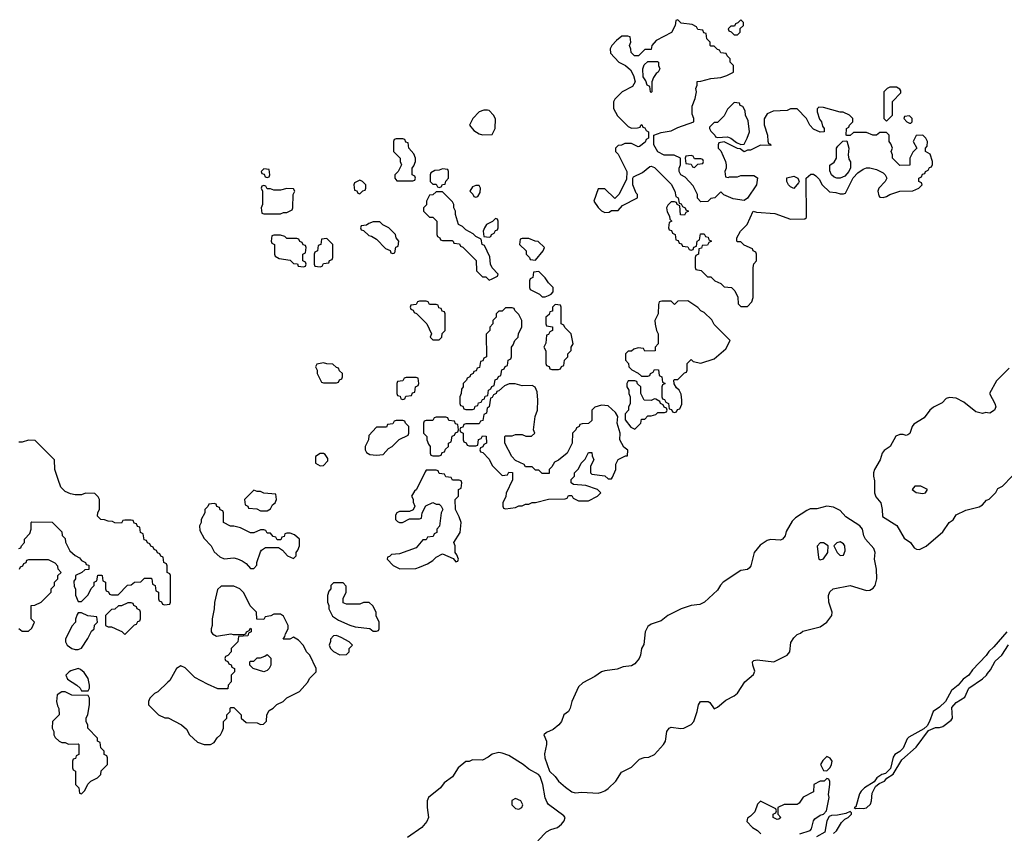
# Model space of a CAD drawing. Header units: inches. Extents: x 2701323 to 2964515, y 494916 to 722124.
# Tile 608 of 656: x 2844156 to 2850102, y 700635 to 705546. Entities that reach past the tile are written whole.
import ezdxf

# ---------------------------------------------------------------- set-up
doc = ezdxf.new("R2010")
doc.units = ezdxf.units.IN
doc.header["$MEASUREMENT"] = 0
doc.layers.add('C8740', color=7, linetype='Continuous')
doc.layers.add('C8750', color=7, linetype='Continuous')

msp = doc.modelspace()

# ---------------------------------------------------------------- linework, layer by layer
at = {"layer": 'C8740', "color": 2}
for points, elevation in [([(2848130, 705546), (2848118, 705542), (2848114, 705510), (2848091.1, 705468.9), (2847999.6, 705420.4), (2847974, 705390), (2847970, 705366), (2847930, 705366), (2847892, 705328), (2847868.4, 705328.4), (2847848.4, 705348.4), (2847847.3, 705367.3), (2847838, 705390), (2847846, 705410), (2847842, 705442), (2847827.3, 705447.3), (2847792.7, 705447.3), (2847759.6, 705420.4), (2847732, 705390), (2847722, 705370), (2847723.6, 705343.6), (2847774, 705290), (2847814, 705270), (2847843.6, 705243.6), (2847862, 705210), (2847872, 705170), (2847856.9, 705143.1), (2847794, 705110), (2847750, 705066), (2847742, 705050), (2847742, 705010), (2847765.4, 704965.4), (2847830, 704902), (2847850, 704892), (2847887.3, 704892.7), (2847902, 704898), (2847906, 704910), (2847912.7, 704912.7), (2847918, 704898), (2847930, 704894), (2847938, 704878), (2847954, 704870), (2847954, 704830), (2847938, 704822), (2847932.7, 704807.3), (2847899.6, 704780.4), (2847890, 704778), (2847850, 704798), (2847810, 704798), (2847790, 704788), (2847770, 704786), (2847754, 704770), (2847754, 704750), (2847770, 704734), (2847822, 704630), (2847819.6, 704580.4), (2847774, 704490), (2847750, 704466), (2847690, 704526), (2847650, 704526), (2847622, 704450), (2847650, 704412), (2847670, 704392), (2847690, 704382), (2847716.4, 704383.6), (2847730, 704394), (2847770, 704394), (2847795.3, 704424.7), (2847886, 704470), (2847886, 704490), (2847878, 704498), (2847858, 704550), (2847858, 704590), (2847862, 704598), (2847916.4, 704623.6), (2847960.4, 704659.6), (2847970, 704662), (2847990, 704654), (2848090, 704554), (2848112, 704510), (2848118, 704478), (2848132, 704470), (2848138, 704438), (2848150, 704434), (2848158, 704418), (2848174, 704410), (2848178, 704398), (2848194, 704390), (2848178, 704382), (2848170, 704366), (2848147.3, 704367.3), (2848142, 704422), (2848126, 704430), (2848122, 704442), (2848110, 704446), (2848090, 704446), (2848070, 704426), (2848062, 704410), (2848065.4, 704385.4), (2848079.6, 704359.6), (2848082, 704342), (2848094, 704330), (2848078, 704322), (2848074, 704290), (2848078, 704278), (2848092.7, 704272.7), (2848098, 704258), (2848114, 704250), (2848118, 704218), (2848132.7, 704212.7), (2848138, 704198), (2848152.7, 704192.7), (2848158, 704178), (2848190, 704174), (2848198, 704158), (2848210, 704154), (2848222, 704158), (2848227.3, 704172.7), (2848242, 704178), (2848246, 704210), (2848262, 704218), (2848267.3, 704252.7), (2848290, 704254), (2848298, 704238), (2848312.7, 704232.7), (2848318, 704218), (2848334, 704210), (2848318, 704202), (2848310, 704186), (2848278, 704182), (2848272.7, 704167.3), (2848258, 704162), (2848254, 704130), (2848238, 704122), (2848234, 704110), (2848234, 704050), (2848238, 704038), (2848271.6, 704031.6), (2848310, 703994), (2848330, 703994), (2848354, 703970), (2848390, 703954), (2848410, 703934), (2848454, 703930), (2848474, 703910), (2848491.6, 703871.6), (2848494, 703830), (2848510, 703814), (2848550, 703814), (2848576.4, 703843.6), (2848586, 703870), (2848586, 704050), (2848588.4, 704071.6), (2848606, 704090), (2848606, 704130), (2848602, 704142), (2848586, 704150), (2848582, 704162), (2848530, 704186), (2848510, 704206), (2848490, 704206), (2848486, 704210), (2848486, 704230), (2848508, 704270), (2848548, 704310), (2848586, 704390), (2848604.7, 704384.7), (2848715.3, 704375.3), (2848810, 704342), (2848896.4, 704343.6), (2848907.3, 704352.7), (2848906, 704590), (2848932.7, 704612.7), (2848950, 704614), (2848963.6, 704603.6), (2848983.6, 704583.6), (2849002, 704550), (2849046.8, 704506.8), (2849083.6, 704503.6), (2849110, 704494), (2849130, 704494), (2849142, 704498), (2849188.7, 704591.3), (2849218, 704622), (2849250, 704644.7), (2849268.9, 704651.1), (2849290, 704651.3), (2849330, 704642), (2849370, 704622), (2849382, 704610), (2849392, 704590), (2849382, 704570), (2849344.7, 704530), (2849338, 704510), (2849343.6, 704483.6), (2849350, 704474), (2849370, 704472), (2849390, 704478), (2849410, 704491.3), (2849470, 704511.3), (2849550, 704512), (2849586, 704530), (2849606, 704550), (2849602, 704562), (2849586, 704570), (2849586, 704590), (2849602, 704598), (2849607.3, 704612.7), (2849622, 704618), (2849626, 704630), (2849642, 704638), (2849650, 704654), (2849662, 704658), (2849667.3, 704672.7), (2849668, 704690), (2849653.6, 704733.6), (2849626, 704750), (2849626, 704770), (2849636.4, 704783.6), (2849638, 704810), (2849628, 704830), (2849610, 704848), (2849570, 704846), (2849552, 704810), (2849574, 704770), (2849550, 704746), (2849532, 704710), (2849531.6, 704668.4), (2849470, 704666), (2849426, 704710), (2849426, 704730), (2849418, 704750), (2849426, 704770), (2849416.4, 704796.4), (2849406, 704810), (2849406, 704850), (2849390, 704866), (2849350, 704866), (2849330, 704848), (2849308.4, 704848.4), (2849270, 704866), (2849190, 704866), (2849170, 704846), (2849150, 704846), (2849146, 704850), (2849148, 704890), (2849162, 704898), (2849166, 704910), (2849186, 704930), (2849186, 704950), (2849166, 704970), (2849128.7, 704988.7), (2849111.3, 704988.7), (2849010, 705015.3), (2848982, 705018), (2848972, 705008), (2848971.3, 704990), (2848986, 704946), (2848998, 704930), (2849003.6, 704903.6), (2849014, 704890), (2849014, 704870), (2848990, 704868), (2848950, 704886), (2848928, 704910), (2848908, 704950), (2848850, 705008), (2848810, 705008), (2848790, 704998), (2848705.4, 704994.6), (2848670, 704978), (2848651.6, 704948.4), (2848651.6, 704911.6), (2848672, 704850), (2848672.7, 704812.7), (2848678, 704798), (2848690, 704794), (2848692.7, 704787.3), (2848630, 704788), (2848570, 704758), (2848550, 704758), (2848530, 704748), (2848507.3, 704767.3), (2848490, 704768), (2848410, 704808), (2848378, 704802), (2848374, 704790), (2848374, 704770), (2848390, 704754), (2848418, 704690), (2848422, 704670), (2848422, 704650), (2848414, 704630), (2848418, 704598), (2848434, 704594), (2848442, 704598), (2848490, 704598), (2848510, 704604.7), (2848570, 704606), (2848590, 704604.7), (2848610.9, 704590.9), (2848606, 704550), (2848550, 704468), (2848530, 704455.3), (2848464.7, 704464.7), (2848408.4, 704488.4), (2848390, 704506), (2848354, 704470), (2848330, 704466), (2848311.6, 704448.4), (2848270, 704446), (2848248.4, 704468.4), (2848248, 704490), (2848223.1, 704543.1), (2848175.3, 704595.3), (2848148.9, 704608.9), (2848138, 704630), (2848138, 704650), (2848146, 704670), (2848146, 704710), (2848107.3, 704727.3), (2848048.4, 704728.4), (2848008.9, 704748.9), (2847986, 704790), (2847986, 704850), (2848030, 704864.7), (2848090, 704876), (2848130, 704896), (2848226, 704930), (2848226, 704950), (2848216.4, 704976.4), (2848216.4, 705023.6), (2848235.3, 705070), (2848242, 705110), (2848238, 705130), (2848246, 705150), (2848247.3, 705172.7), (2848270, 705174), (2848328.9, 705191.1), (2848390, 705198), (2848426, 705210), (2848466, 705230), (2848466, 705270), (2848446, 705290), (2848446, 705310), (2848427.3, 705327.3), (2848422, 705342), (2848390, 705346), (2848382, 705362), (2848370, 705366), (2848350, 705386), (2848330, 705386), (2848326, 705390), (2848326, 705410), (2848306, 705430), (2848302, 705462), (2848287.3, 705467.3), (2848282, 705482), (2848250, 705486), (2848242, 705502), (2848216.4, 705516.4), (2848150, 705526)], 2), ([(2848510, 705546), (2848492.7, 705527.3), (2848478, 705522), (2848472.7, 705507.3), (2848450, 705506), (2848434, 705490), (2848438, 705478), (2848452.7, 705472.7), (2848470, 705454), (2848490, 705454), (2848506, 705470), (2848507.3, 705492.7), (2848526, 705510), (2848526, 705530)], 2), ([(2847970, 705106), (2847966, 705110), (2847962, 705142), (2847946, 705150), (2847936.4, 705176.4), (2847920.4, 705200.4), (2847918, 705250), (2847927.3, 705272.7), (2847950, 705294), (2848007.3, 705292.7), (2848014, 705290), (2848014, 705270), (2848022, 705250), (2848012, 705230), (2847999.6, 705220.4), (2847983.6, 705196.4), (2847974, 705170), (2847974, 705110)], 2), ([(2849450, 705138), (2849410, 705138), (2849394, 705130), (2849374, 705110), (2849374, 704950), (2849390, 704934), (2849426, 704970), (2849427.3, 705052.7), (2849476.4, 705103.6), (2849476.4, 705116.4), (2849470, 705126)], 2), ([(2848470, 705046), (2848430, 705006), (2848410, 704966), (2848370, 704926), (2848350, 704926), (2848322, 704898), (2848322, 704890), (2848330, 704874), (2848354, 704850), (2848358, 704838), (2848370, 704834), (2848430, 704838), (2848450, 704831.3), (2848484.7, 704804.7), (2848510, 704792), (2848530, 704794), (2848549.1, 704830.9), (2848562, 704870), (2848554.6, 704934.6), (2848538, 704970), (2848536.4, 704996.4), (2848522, 705022), (2848507.3, 705027.3), (2848502, 705042)], 2), ([(2846980.4, 705000.4), (2846959.6, 705000.4), (2846931.1, 704988.9), (2846892, 704950), (2846872, 704910), (2846898, 704878), (2846930, 704858), (2846950, 704852), (2847010, 704854), (2847028, 704890), (2847028.4, 704948.4), (2847018, 704970), (2846990, 704998)], 2), ([(2849530, 704966), (2849498, 704962), (2849494, 704950), (2849514, 704930), (2849530, 704922), (2849538, 704922), (2849546, 704930), (2849546, 704950)], 2), ([(2846470, 704826), (2846430, 704826), (2846418, 704822), (2846414, 704810), (2846414, 704750), (2846454, 704710), (2846454, 704690), (2846462, 704670), (2846442, 704630), (2846422, 704610), (2846422, 704590), (2846432.7, 704572.7), (2846530, 704574), (2846542, 704578), (2846546, 704590), (2846542, 704602), (2846526, 704610), (2846526, 704650), (2846536.4, 704663.6), (2846546, 704690), (2846546, 704710), (2846536.4, 704736.4), (2846506, 704770), (2846502, 704802), (2846487.3, 704807.3), (2846482, 704822)], 2), ([(2849090, 704588.7), (2849074.6, 704594.6), (2849058, 704610), (2849047.3, 704632.7), (2849047.3, 704667.3), (2849074.6, 704685.4), (2849088, 704710), (2849088.7, 704770), (2849096.4, 704783.6), (2849127.3, 704812.7), (2849150, 704814), (2849162, 704770), (2849158, 704730), (2849163.6, 704703.6), (2849172.7, 704687.3), (2849172.7, 704652.7), (2849162, 704630), (2849138.8, 704601.2), (2849110, 704588.7)], 2), ([(2848210, 704726), (2848178, 704722), (2848174, 704710), (2848178, 704678), (2848210, 704674), (2848218, 704658), (2848230, 704654), (2848250, 704674), (2848282, 704678), (2848286, 704690), (2848282, 704702), (2848270, 704706), (2848230, 704706), (2848222, 704722)], 2), ([(2845630, 704646), (2845614, 704630), (2845618, 704618), (2845632.7, 704612.7), (2845638, 704598), (2845650, 704594), (2845662, 704598), (2845666, 704610), (2845662, 704642)], 2), ([(2846710, 704646), (2846690, 704638), (2846663.6, 704636.4), (2846638, 704622), (2846634, 704610), (2846634, 704570), (2846650, 704554), (2846670, 704554), (2846678, 704538), (2846690, 704534), (2846702, 704538), (2846708.4, 704551.6), (2846726, 704554), (2846728.4, 704571.6), (2846746, 704590), (2846746, 704630), (2846742, 704642)], 2), ([(2846210, 704578), (2846178, 704562), (2846174, 704550), (2846178, 704518), (2846192.7, 704512.7), (2846198, 704498), (2846210, 704494), (2846227.3, 704512.7), (2846242, 704518), (2846246, 704530), (2846246, 704550), (2846226, 704570)], 2), ([(2848830, 704528), (2848810, 704538), (2848798, 704550), (2848788, 704570), (2848789.1, 704590.9), (2848830, 704602), (2848854, 704590), (2848862, 704570), (2848859.6, 704560.4)], 2), ([(2845630, 704546), (2845618, 704542), (2845614, 704530), (2845622, 704510), (2845622, 704430), (2845614, 704410), (2845618, 704378), (2845630, 704374), (2845730, 704374), (2845750, 704382), (2845770, 704382), (2845802, 704398), (2845806, 704410), (2845808, 704490), (2845818, 704510), (2845810, 704526), (2845770, 704528), (2845730, 704518), (2845690, 704518), (2845670, 704526), (2845650, 704526), (2845642, 704542)], 2), ([(2846710, 704506), (2846670, 704506), (2846651.6, 704488.4), (2846630, 704486), (2846612, 704450), (2846611.6, 704428.4), (2846594, 704410), (2846594, 704390), (2846630, 704354), (2846650, 704354), (2846674, 704330), (2846674, 704250), (2846678, 704238), (2846694, 704230), (2846698, 704218), (2846710, 704214), (2846767.3, 704212.7), (2846774, 704210), (2846778, 704198), (2846812.7, 704192.7), (2846818, 704178), (2846832.7, 704172.7), (2846911.6, 704091.6), (2846914, 704030), (2846950, 703994), (2846970, 703994), (2846990, 703974), (2847010, 703982), (2847042, 703998), (2847046, 704010), (2847008.4, 704048.4), (2846998, 704070), (2846994.6, 704114.6), (2846962, 704182), (2846948.4, 704188.4), (2846942, 704222), (2846910, 704238), (2846893.6, 704253.6), (2846850, 704278), (2846830, 704298), (2846806, 704310), (2846788, 704370), (2846788, 704390), (2846778, 704410), (2846778, 704430), (2846770, 704446)], 2), ([(2846930, 704546), (2846910, 704546), (2846890, 704538), (2846874, 704510), (2846892.7, 704492.7), (2846898, 704478), (2846910, 704474), (2846922, 704478), (2846936.4, 704503.6), (2846938, 704530)], 2), ([(2846330, 704326), (2846290, 704326), (2846263.6, 704316.4), (2846250, 704306), (2846218, 704302), (2846214, 704290), (2846218, 704278), (2846232.7, 704272.7), (2846263.6, 704243.6), (2846279.6, 704239.6), (2846310, 704222), (2846365.4, 704165.4), (2846392.7, 704152.7), (2846398, 704138), (2846410, 704134), (2846422, 704138), (2846427.3, 704172.7), (2846442, 704178), (2846446, 704210), (2846428.4, 704228.4), (2846426, 704250), (2846386, 704290), (2846348.4, 704308.4)], 2), ([(2847030, 704346), (2847012, 704328), (2846974, 704310), (2846962, 704290), (2846954, 704270), (2846958, 704238), (2846990, 704234), (2847002, 704238), (2847006, 704250), (2847022, 704258), (2847030, 704274), (2847042, 704278), (2847046, 704290), (2847046, 704330), (2847042, 704342)], 2), ([(2845730, 704246), (2845690, 704246), (2845678, 704242), (2845674, 704210), (2845678, 704198), (2845694, 704190), (2845694, 704130), (2845698, 704118), (2845723.6, 704103.6), (2845790, 704094), (2845810, 704074), (2845832.7, 704072.7), (2845838, 704058), (2845870, 704054), (2845882, 704058), (2845886, 704070), (2845882, 704082), (2845866, 704090), (2845866, 704130), (2845882, 704138), (2845886, 704170), (2845882, 704182), (2845867.3, 704187.3), (2845862, 704202), (2845847.3, 704207.3), (2845842, 704222), (2845830, 704226), (2845770, 704226), (2845756.4, 704236.4)], 2), ([(2846010, 704226), (2845978, 704222), (2845974, 704190), (2845958, 704182), (2845954, 704150), (2845938, 704142), (2845934, 704130), (2845934, 704070), (2845938, 704058), (2845970, 704054), (2845982, 704058), (2845990, 704074), (2846022, 704078), (2846027.3, 704092.7), (2846042, 704098), (2846046, 704110), (2846046, 704190)], 2), ([(2847230, 704226), (2847190, 704226), (2847178, 704222), (2847174, 704190), (2847214, 704150), (2847214, 704130), (2847234, 704110), (2847238, 704098), (2847270, 704094), (2847318, 704150), (2847326, 704170), (2847287.3, 704207.3), (2847268.4, 704208.4)], 2), ([(2847290, 704026), (2847258, 704022), (2847254, 703990), (2847238, 703982), (2847234, 703970), (2847234, 703930), (2847238, 703918), (2847294, 703890), (2847310, 703874), (2847330, 703874), (2847350, 703882), (2847366, 703890), (2847376.4, 703903.6), (2847378, 703930), (2847350, 703958), (2847330, 703988)], 2), ([(2846610, 703846), (2846570, 703846), (2846558, 703842), (2846550, 703826), (2846518, 703822), (2846514, 703810), (2846518, 703798), (2846532.7, 703792.7), (2846538, 703778), (2846552.7, 703772.7), (2846614, 703710), (2846642, 703650), (2846634, 703630), (2846650, 703614), (2846690, 703614), (2846706, 703630), (2846707.3, 703652.7), (2846726, 703670), (2846726, 703770), (2846722, 703782), (2846707.3, 703787.3), (2846702, 703802), (2846687.3, 703807.3), (2846682, 703822), (2846670, 703826), (2846630, 703826), (2846622, 703842)], 2), ([(2848190, 703848), (2848130, 703846), (2848110, 703826), (2848090, 703846), (2848032.7, 703847.3), (2848018, 703842), (2848012.7, 703827.3), (2848012, 703770), (2847992, 703730), (2847992.7, 703707.3), (2848002, 703670), (2848012, 703650), (2848012, 703590), (2847994, 703570), (2847992.7, 703547.3), (2847930, 703546), (2847922, 703562), (2847890, 703566), (2847863.6, 703556.4), (2847850, 703546), (2847830, 703546), (2847814, 703530), (2847814, 703490), (2847831.6, 703471.6), (2847834, 703450), (2847851.6, 703431.6), (2847891.6, 703411.6), (2847910, 703394), (2847950, 703394), (2847962, 703398), (2847966, 703410), (2847982, 703418), (2847990, 703434), (2848012.7, 703432.7), (2848018, 703398), (2848034, 703390), (2848038, 703358), (2848054, 703350), (2848038, 703342), (2848034, 703330), (2848034, 703270), (2848038, 703258), (2848050, 703254), (2848058, 703238), (2848074, 703230), (2848078, 703198), (2848092.7, 703192.7), (2848098, 703178), (2848110, 703174), (2848122, 703178), (2848127.3, 703192.7), (2848142, 703198), (2848155.3, 703224.7), (2848155.3, 703250), (2848150, 703286), (2848138, 703310), (2848123.1, 703323.1), (2848107.3, 703347.3), (2848106, 703370), (2848110, 703374), (2848130, 703374), (2848170, 703414), (2848182, 703418), (2848186, 703430), (2848186, 703470), (2848210, 703494), (2848223.6, 703483.6), (2848270, 703472), (2848350, 703498), (2848420.4, 703559.6), (2848446, 703610), (2848350, 703706), (2848334.6, 703734.6), (2848290, 703778), (2848270, 703788), (2848250, 703808)], 2), ([(2847130, 703806), (2847090, 703806), (2847070, 703786), (2847050, 703786), (2847034, 703770), (2847034, 703750), (2847014, 703730), (2847014, 703710), (2846994, 703690), (2846994, 703670), (2846972.7, 703647.3), (2846974, 703510), (2846958, 703502), (2846952.7, 703487.3), (2846938, 703482), (2846932.7, 703447.3), (2846918, 703442), (2846912.7, 703427.3), (2846898, 703422), (2846894, 703410), (2846878, 703402), (2846874, 703390), (2846858, 703382), (2846854, 703370), (2846834, 703350), (2846834, 703330), (2846823.6, 703316.4), (2846822, 703290), (2846814, 703270), (2846814, 703230), (2846818, 703218), (2846832.7, 703212.7), (2846838, 703198), (2846850, 703194), (2846890, 703194), (2846902, 703198), (2846907.3, 703212.7), (2846922, 703218), (2846927.3, 703232.7), (2846942, 703238), (2846950, 703254), (2846962, 703258), (2846967.3, 703272.7), (2846982, 703278), (2846986, 703310), (2847002, 703318), (2847007.3, 703332.7), (2847022, 703338), (2847027.3, 703372.7), (2847042, 703378), (2847047.3, 703392.7), (2847062, 703398), (2847067.3, 703432.7), (2847082, 703438), (2847087.3, 703452.7), (2847102, 703458), (2847106, 703490), (2847122, 703498), (2847126, 703510), (2847126, 703570), (2847136.4, 703583.6), (2847146, 703610), (2847166, 703630), (2847168.4, 703651.6), (2847188, 703690), (2847188, 703730), (2847170, 703766), (2847146, 703790), (2847142, 703802)], 2), ([(2847390, 703826), (2847374, 703810), (2847372.7, 703787.3), (2847358, 703782), (2847352.7, 703767.3), (2847334, 703750), (2847334, 703710), (2847338, 703698), (2847372.7, 703692.7), (2847374, 703670), (2847358, 703662), (2847350, 703646), (2847338, 703642), (2847332.7, 703592.7), (2847322, 703570), (2847332.7, 703547.3), (2847334, 703470), (2847338, 703458), (2847352.7, 703452.7), (2847358, 703438), (2847370, 703434), (2847410, 703434), (2847422, 703438), (2847427.3, 703452.7), (2847442, 703458), (2847446, 703490), (2847466, 703510), (2847466, 703530), (2847486, 703550), (2847486, 703570), (2847498, 703590), (2847486, 703650), (2847447.3, 703687.3), (2847442, 703702), (2847426, 703710), (2847426, 703810), (2847422, 703822)], 2), ([(2845990, 703475.3), (2845950, 703466), (2845942, 703450), (2845952, 703430), (2845952, 703410), (2845978, 703358), (2845990, 703354), (2846070, 703354), (2846082, 703358), (2846087.3, 703372.7), (2846102, 703378), (2846106, 703390), (2846106, 703410), (2846087.3, 703427.3), (2846082, 703442), (2846070, 703446), (2846047.3, 703467.3), (2846010, 703468)], 2), ([(2846550, 703386), (2846490, 703386), (2846478, 703382), (2846470, 703366), (2846438, 703362), (2846434, 703350), (2846434, 703290), (2846438, 703278), (2846452.7, 703272.7), (2846458, 703258), (2846470, 703254), (2846482, 703258), (2846487.3, 703272.7), (2846522, 703278), (2846527.3, 703292.7), (2846542, 703298), (2846546, 703330), (2846562, 703338), (2846566, 703350), (2846562, 703382)], 2), ([(2847148.4, 703348.4), (2847111.6, 703348.4), (2847083.6, 703336.4), (2847050, 703306), (2847038, 703302), (2847034, 703290), (2847018, 703282), (2847010, 703266), (2846998, 703262), (2846991.6, 703208.4), (2846978, 703202), (2846974, 703170), (2846958, 703162), (2846952.7, 703127.3), (2846938, 703122), (2846930, 703106), (2846850, 703106), (2846838, 703102), (2846832.7, 703087.3), (2846818, 703082), (2846814, 703070), (2846818, 703058), (2846834, 703050), (2846834, 703010), (2846838, 702998), (2846852.7, 702992.7), (2846858, 702978), (2846870, 702974), (2846910, 702974), (2846922, 702978), (2846927.3, 703012.7), (2846942, 703018), (2846950, 703034), (2846972.7, 703032.7), (2846974, 702990), (2846958, 702982), (2846952.7, 702967.3), (2846938, 702962), (2846934, 702950), (2846938, 702938), (2846952.7, 702932.7), (2846990, 702894), (2847010, 702854), (2847070, 702794), (2847102, 702798), (2847110, 702814), (2847132.7, 702812.7), (2847131.6, 702768.4), (2847092.7, 702687.3), (2847091.6, 702668.4), (2847074, 702630), (2847074, 702610), (2847078, 702598), (2847090, 702594), (2847150, 702602), (2847170, 702612), (2847190, 702612), (2847210, 702622), (2847230, 702622), (2847250, 702632), (2847270, 702632), (2847348.9, 702651.1), (2847450, 702654), (2847462, 702658), (2847470, 702674), (2847490, 702674), (2847498, 702658), (2847530, 702642), (2847590, 702642), (2847646, 702670), (2847666, 702690), (2847646, 702710), (2847574.6, 702734.6), (2847500.4, 702740.4), (2847486, 702750), (2847486, 702770), (2847506, 702790), (2847506, 702810), (2847530, 702834), (2847546, 702870), (2847570, 702894), (2847590, 702934), (2847610, 702934), (2847612.7, 702912.7), (2847622, 702890), (2847602, 702850), (2847602, 702810), (2847610, 702802), (2847690, 702792), (2847710, 702774), (2847730, 702774), (2847736.4, 702783.6), (2847755.3, 702830), (2847756.4, 702863.6), (2847768.9, 702891.1), (2847814, 702914), (2847826, 702914), (2847827.3, 702947.3), (2847804.7, 702964.7), (2847779, 703010), (2847781.2, 703050), (2847764, 703110), (2847768, 703150), (2847754.6, 703174.6), (2847710, 703215.3), (2847670, 703219), (2847630, 703208), (2847611.6, 703188.4), (2847610, 703126), (2847591.6, 703108.4), (2847552.7, 703107.3), (2847538, 703102), (2847534, 703090), (2847518, 703082), (2847514, 703070), (2847494, 703050), (2847492, 702990), (2847462, 702930), (2847410, 702888), (2847385.4, 702874.6), (2847370, 702846), (2847354, 702830), (2847352.7, 702807.3), (2847310, 702806), (2847290, 702826), (2847270, 702826), (2847250, 702846), (2847210, 702846), (2847202, 702862), (2847150, 702886), (2847128, 702910), (2847086, 702990), (2847086, 703030), (2847090, 703034), (2847130, 703034), (2847150, 703042), (2847190, 703042), (2847212.7, 703032.7), (2847247.3, 703032.7), (2847266, 703050), (2847258, 703070), (2847268.7, 703150), (2847282, 703190), (2847284, 703250), (2847280.4, 703300.4), (2847268.7, 703328.7), (2847250, 703338), (2847190, 703335.3)], 2), ([(2847870, 703366), (2847830, 703366), (2847822, 703350), (2847822, 703330), (2847834, 703310), (2847834, 703290), (2847842, 703270), (2847842, 703230), (2847832.7, 703207.3), (2847831.6, 703188.4), (2847812.7, 703167.3), (2847812, 703130), (2847847.1, 703087.1), (2847870, 703074), (2847906, 703110), (2847910, 703134), (2847930, 703134), (2847950, 703154), (2847970, 703154), (2847996.4, 703163.6), (2848010, 703174), (2848050, 703174), (2848062, 703178), (2848066, 703190), (2848062, 703202), (2848047.3, 703207.3), (2848042, 703222), (2848026, 703230), (2848022, 703242), (2847996.4, 703256.4), (2847990, 703258), (2847970, 703248), (2847926, 703250), (2847906, 703290), (2847906, 703330), (2847887.3, 703347.3), (2847882, 703362)], 2), ([(2846730, 703146), (2846670, 703146), (2846658, 703142), (2846650, 703126), (2846610, 703126), (2846598, 703122), (2846594, 703110), (2846594, 703050), (2846614, 703030), (2846614, 703010), (2846623.6, 702983.6), (2846634, 702970), (2846634, 702930), (2846638, 702918), (2846650, 702914), (2846690, 702914), (2846702, 702918), (2846707.3, 702932.7), (2846722, 702938), (2846727.3, 702952.7), (2846746, 702970), (2846746, 702990), (2846762, 702998), (2846767.3, 703032.7), (2846782, 703038), (2846787.3, 703052.7), (2846802, 703058), (2846806, 703070), (2846802, 703102), (2846787.3, 703107.3), (2846782, 703122), (2846747.3, 703127.3), (2846742, 703142)], 2), ([(2846470, 703126), (2846430, 703126), (2846418, 703122), (2846410, 703106), (2846378, 703102), (2846370, 703086), (2846310, 703086), (2846263.6, 703036.4), (2846262, 703010), (2846242, 702970), (2846242, 702950), (2846250, 702934), (2846270, 702922), (2846310, 702918), (2846350, 702922), (2846383.1, 702956.9), (2846406, 702970), (2846447.3, 703012.7), (2846502, 703038), (2846506, 703050), (2846506, 703090), (2846486, 703110), (2846482, 703122)], 2), ([(2845990, 702928), (2845970, 702928), (2845942, 702910), (2845942, 702870), (2845970, 702852), (2845990, 702854), (2846016.4, 702883.6), (2846016.4, 702896.4), (2846000.4, 702920.4)], 2), ([(2846670, 702826), (2846610, 702826), (2846603.6, 702816.4), (2846552, 702710), (2846539.6, 702700.4), (2846522, 702670), (2846531.6, 702651.6), (2846532.7, 702632.7), (2846542, 702610), (2846532.7, 702587.3), (2846510, 702578), (2846450, 702578), (2846434, 702570), (2846425.4, 702554.6), (2846424.7, 702530), (2846436.9, 702516.9), (2846450, 702511.3), (2846468.4, 702511.6), (2846510, 702534), (2846570, 702534), (2846582, 702538), (2846586, 702570), (2846608.9, 702611.1), (2846650, 702631.3), (2846670, 702622), (2846690, 702622), (2846702, 702610), (2846712, 702590), (2846702, 702570), (2846691.6, 702488.4), (2846674, 702470), (2846674, 702450), (2846658, 702442), (2846652.7, 702427.3), (2846618, 702422), (2846610, 702406), (2846590, 702406), (2846550, 702358), (2846450, 702322), (2846402, 702318), (2846390, 702306), (2846378, 702302), (2846374, 702290), (2846411.6, 702251.6), (2846451.6, 702231.6), (2846547.3, 702232.7), (2846570, 702242), (2846618, 702262), (2846650, 702282), (2846670, 702302), (2846710, 702322), (2846772.7, 702292.7), (2846790, 702274), (2846802, 702278), (2846806, 702290), (2846796.4, 702316.4), (2846786, 702330), (2846786, 702370), (2846778, 702390), (2846815.3, 702450), (2846822, 702510), (2846810, 702546), (2846788, 702590), (2846786, 702650), (2846806, 702670), (2846806, 702710), (2846822, 702718), (2846826, 702750), (2846822, 702762), (2846810, 702766), (2846770, 702766), (2846762, 702782), (2846730, 702786), (2846722, 702802), (2846690, 702806), (2846682, 702822)], 2), ([(2849598, 702730), (2849562, 702730), (2849546, 702710), (2849570, 702691.3), (2849610, 702686), (2849626, 702690), (2849638, 702710)], 6), ([(2845570, 702706), (2845514, 702650), (2845518, 702618), (2845534, 702610), (2845538, 702598), (2845587.3, 702592.7), (2845610, 702582), (2845650, 702582), (2845670, 702594), (2845683.1, 702616.9), (2845698, 702630), (2845706, 702650), (2845702, 702682), (2845630, 702688), (2845610, 702698), (2845590, 702698)], 2), ([(2845330, 702626), (2845298, 702622), (2845292.7, 702607.3), (2845274, 702590), (2845274, 702570), (2845252, 702530), (2845252, 702510), (2845242, 702490), (2845243.6, 702463.6), (2845270, 702414), (2845312, 702370), (2845330, 702334), (2845363.6, 702303.6), (2845390, 702292), (2845450, 702298), (2845471.1, 702291.1), (2845499.8, 702279.8), (2845523.6, 702263.6), (2845550, 702234), (2845570, 702234), (2845587.3, 702252.7), (2845588, 702270), (2845610, 702334), (2845616.4, 702343.6), (2845640.4, 702359.6), (2845719.6, 702359.6), (2845743.6, 702343.6), (2845774, 702310), (2845810, 702294), (2845826, 702310), (2845826, 702330), (2845836.4, 702343.6), (2845846, 702370), (2845846, 702410), (2845816.4, 702436.4), (2845790, 702446), (2845770, 702446), (2845758, 702442), (2845752.7, 702427.3), (2845738, 702422), (2845732.7, 702407.3), (2845710, 702406), (2845702, 702422), (2845687.3, 702427.3), (2845670, 702446), (2845650, 702446), (2845642, 702462), (2845630, 702466), (2845610, 702466), (2845570, 702448), (2845550, 702448), (2845490, 702478), (2845450, 702488.7), (2845428.9, 702488.9), (2845386, 702510), (2845386, 702570), (2845382, 702582), (2845367.3, 702587.3), (2845362, 702602), (2845347.3, 702607.3), (2845342, 702622)], 2), ([(2849030, 702609.2), (2848970, 702594), (2848930, 702594), (2848910, 702584), (2848841.4, 702538.6), (2848821.4, 702518.6), (2848783.5, 702456.5), (2848778, 702430), (2848762, 702410), (2848750, 702404), (2848690, 702409), (2848670, 702402), (2848626.8, 702373.2), (2848590.6, 702329.4), (2848571, 702250), (2848562, 702238), (2848550, 702228), (2848510, 702222), (2848404.7, 702150), (2848387.5, 702132.5), (2848370, 702102), (2848290.5, 702029.5), (2848263.5, 702016.5), (2848210, 702009.2), (2848150, 701989), (2848070, 701949.3), (2848030, 701917.2), (2847970, 701897.2), (2847950, 701884), (2847933.4, 701850), (2847924.5, 701775.5), (2847911, 701750), (2847904.7, 701710), (2847896, 701690), (2847870, 701657.2), (2847850, 701646), (2847801.1, 701638.9), (2847764.7, 701624.7), (2847690, 701616), (2847670, 701609.5), (2847630, 701580.9), (2847557.5, 701542.5), (2847530, 701519), (2847490.5, 701429.5), (2847480.7, 701390), (2847470.6, 701369.4), (2847442, 701350), (2847426.8, 701310), (2847411, 701290), (2847377.6, 701262.4), (2847336.8, 701243.2), (2847321, 701230), (2847337.3, 701190), (2847337.3, 701170), (2847325.8, 701114.2), (2847328, 701090), (2847354.8, 701010), (2847390, 700977.3), (2847410.4, 700950.4), (2847452.4, 700912.4), (2847490, 700886), (2847510, 700878.8), (2847550, 700884), (2847650, 700877.3), (2847670, 700883), (2847690, 700890.5), (2847710, 700906), (2847755.1, 700950), (2847790, 701004), (2847850, 701034.8), (2847898.4, 701081.6), (2847927.5, 701092.5), (2847954.4, 701094.4), (2847990, 701110.6), (2848043.7, 701170), (2848055.1, 701190), (2848064, 701250), (2848078, 701270), (2848090, 701276), (2848147.7, 701267.7), (2848166, 701270), (2848210, 701290.8), (2848226, 701310), (2848246.6, 701370), (2848254, 701410), (2848268, 701430), (2848314, 701430), (2848323.6, 701423.6), (2848350, 701386.8), (2848370, 701396), (2848420.8, 701439.2), (2848470, 701464.9), (2848490, 701480.4), (2848534.5, 701550), (2848587.5, 701592.5), (2848594.2, 701614.2), (2848582.7, 701650), (2848582, 701670), (2848590, 701678), (2848610, 701681), (2848710, 701670.4), (2848790, 701710.5), (2848807.3, 701730), (2848813.2, 701786.8), (2848830, 701814), (2848850, 701834), (2848870, 701842), (2848885.2, 701854.8), (2848990, 701881.6), (2849029.4, 701910), (2849060.9, 701950), (2849062.7, 701970), (2849041.2, 702030), (2849039.3, 702070), (2849047.8, 702092.2), (2849069, 702110), (2849170, 702130.6), (2849270, 702100.5), (2849290, 702102.4), (2849310, 702114), (2849322, 702130), (2849332.7, 702170), (2849329.4, 702230), (2849317.2, 702290), (2849321.2, 702330), (2849313.8, 702353.8), (2849264, 702410), (2849254, 702430), (2849245.2, 702470), (2849229, 702490), (2849144.8, 702544.8), (2849110, 702584), (2849070, 702604)], 2), ([(2849010, 702388), (2848990, 702388), (2848971.6, 702368.4), (2848979.6, 702299.6), (2848982, 702290), (2848990, 702284.7), (2849010, 702292), (2849035.3, 702330), (2849038, 702370)], 6), ([(2849110, 702394), (2849090, 702388), (2849072, 702370), (2849092, 702330), (2849110, 702312), (2849130, 702314), (2849140.4, 702339.6), (2849139, 702370), (2849130, 702382)], 6), ([(2845372.7, 702127.3), (2845350, 702106), (2845331.6, 702028.4), (2845331.3, 701990), (2845318, 701930), (2845318, 701890), (2845312, 701870), (2845312, 701850), (2845319.6, 701839.6), (2845344.7, 701824.7), (2845430, 701838), (2845446, 701834), (2845510, 701834), (2845522, 701838), (2845526, 701850), (2845542, 701858), (2845550, 701874), (2845554, 701870), (2845554, 701850), (2845538, 701842), (2845532.7, 701827.3), (2845478, 701822), (2845474, 701790), (2845434, 701750), (2845434, 701730), (2845412.7, 701707.3), (2845398, 701702), (2845394, 701690), (2845398, 701678), (2845412.7, 701672.7), (2845418, 701658), (2845432.7, 701652.7), (2845438, 701638), (2845454, 701630), (2845454, 701610), (2845434, 701590), (2845434, 701550), (2845414, 701530), (2845412.7, 701507.3), (2845352.7, 701507.3), (2845290, 701535.3), (2845214.6, 701574.6), (2845154.6, 701634.6), (2845130, 701646), (2845102, 701630), (2845063.6, 701556.4), (2845050, 701548), (2844990, 701488), (2844970, 701478), (2844942, 701450), (2844934, 701430), (2844934, 701410), (2844994, 701350), (2845032.7, 701332.7), (2845051.6, 701331.6), (2845134, 701290), (2845163.6, 701263.6), (2845182, 701230), (2845230, 701184.7), (2845270, 701171.3), (2845308.4, 701171.6), (2845330, 701182), (2845348.9, 701211.1), (2845368, 701230), (2845378, 701250), (2845386, 701270), (2845386, 701310), (2845406, 701330), (2845406, 701350), (2845426, 701370), (2845426, 701390), (2845430, 701394), (2845450, 701394), (2845494, 701350), (2845494, 701330), (2845523.6, 701303.6), (2845590, 701302), (2845610, 701292), (2845627.3, 701292.7), (2845647.3, 701312.7), (2845648, 701350), (2845663.1, 701376.9), (2845686, 701390), (2845708.4, 701411.6), (2845746, 701430), (2845768.4, 701451.6), (2845846, 701490), (2845894.6, 701545.4), (2845908.9, 701571.1), (2845946, 701610), (2845946, 701630), (2845908, 701710), (2845888.7, 701730), (2845868.9, 701768.9), (2845840.4, 701800.4), (2845810, 701818), (2845787.3, 701807.3), (2845747.3, 701807.3), (2845758, 701822), (2845760.4, 701839.6), (2845778, 701870), (2845778, 701890), (2845750, 701946), (2845730, 701958), (2845690, 701958), (2845671.6, 701948.4), (2845638, 701942), (2845630, 701926), (2845587.3, 701927.3), (2845586, 701970), (2845548.4, 702008.4), (2845510, 702086), (2845486, 702110), (2845450, 702126)], 2), ([(2846110, 702146), (2846050, 702146), (2846034, 702130), (2846034, 702110), (2846023.6, 702096.4), (2846014, 702070), (2846014, 702030), (2846022, 702010), (2846022, 701990), (2846045.4, 701945.4), (2846082, 701922), (2846150, 701891), (2846182, 701882), (2846270, 701872), (2846290, 701854), (2846310, 701854), (2846322, 701858), (2846326, 701870), (2846326, 701910), (2846308.4, 701948.4), (2846308, 701970), (2846288.4, 702008.4), (2846267.3, 702027.3), (2846232.7, 702027.3), (2846210, 702018), (2846130, 702018), (2846110, 702026), (2846108.4, 702051.6), (2846128, 702090), (2846127.3, 702127.3)], 2), ([(2844830, 702026), (2844810, 702026), (2844771.6, 702008.4), (2844752.7, 702007.3), (2844731.3, 701988.7), (2844710, 701986), (2844674, 701950), (2844674, 701890), (2844690, 701882), (2844710, 701882), (2844759.6, 701859.6), (2844772.7, 701852.7), (2844790, 701834), (2844850, 701894), (2844862, 701898), (2844870, 701914), (2844882, 701918), (2844886, 701930), (2844886, 701970), (2844882, 701982), (2844866, 701990), (2844862, 702002), (2844846, 702010), (2844842, 702022)], 2), ([(2844530, 701966), (2844510, 701966), (2844503.6, 701956.4), (2844492.7, 701927.3), (2844492, 701910), (2844470, 701886), (2844432.7, 701807.3), (2844432, 701790), (2844442, 701770), (2844471.1, 701751.1), (2844490, 701744.7), (2844510, 701744.7), (2844530, 701752), (2844568, 701810), (2844590, 701854), (2844606, 701870), (2844608.4, 701891.6), (2844626, 701910), (2844622, 701942), (2844568.4, 701948.4)], 2), ([(2846070, 701828), (2846050, 701826), (2846032.7, 701807.3), (2846032.7, 701792.7), (2846024.7, 701770), (2846032, 701750), (2846050, 701732), (2846090, 701712), (2846130, 701714), (2846146, 701730), (2846146, 701750), (2846166, 701770), (2846146, 701790), (2846096.4, 701816.4)], 2), ([(2845630, 701608.7), (2845566, 701630), (2845546, 701650), (2845546, 701670), (2845550, 701674), (2845570, 701674), (2845590, 701694), (2845610, 701694), (2845636.4, 701703.6), (2845650, 701714), (2845671.6, 701691.6), (2845672, 701650), (2845662, 701630), (2845650, 701618)], 2), ([(2844510, 701628.7), (2844465.4, 701614.6), (2844454, 701610), (2844434, 701590), (2844445.4, 701565.4), (2844502, 701530), (2844522, 701510), (2844530, 701494), (2844570, 701494), (2844578, 701510), (2844578, 701530), (2844568.7, 701570), (2844544.7, 701604.7), (2844523.1, 701623.1)], 2), ([(2844430, 701488), (2844410, 701488), (2844382, 701470), (2844378, 701430), (2844383.6, 701403.6), (2844392.7, 701387.3), (2844394, 701350), (2844354, 701310), (2844352, 701270), (2844362, 701250), (2844362, 701230), (2844370, 701214), (2844394, 701190), (2844410, 701182), (2844430, 701182), (2844450, 701172), (2844510, 701174), (2844514, 701170), (2844514, 701110), (2844498, 701102), (2844492.7, 701087.3), (2844478, 701082), (2844474, 701070), (2844474, 701030), (2844478, 701018), (2844494, 701010), (2844494, 700930), (2844514, 700910), (2844518, 700878), (2844530, 700874), (2844550, 700894), (2844568.4, 700931.6), (2844586, 700950), (2844626, 700970), (2844646, 700990), (2844648.4, 701011.6), (2844686, 701050), (2844686, 701090), (2844682, 701102), (2844666, 701110), (2844666, 701130), (2844646, 701150), (2844642, 701182), (2844626, 701190), (2844626, 701210), (2844568, 701270), (2844567.3, 701287.3), (2844558, 701310), (2844558, 701330), (2844568.4, 701351.6), (2844578, 701410), (2844578, 701450), (2844570, 701466), (2844470, 701468)], 2), ([(2849030, 701098), (2849005.4, 701074.6), (2848992, 701050), (2849010, 701014), (2849030, 701012), (2849050, 701032), (2849059, 701050), (2849062, 701070), (2849050, 701088)], 2), ([(2847150, 700844), (2847126.8, 700833.2), (2847127.5, 700807.5), (2847150, 700784.7), (2847170, 700781), (2847188, 700790), (2847193.6, 700806.4), (2847182, 700830)], 6)]:
    msp.add_lwpolyline(points, close=True, dxfattribs=dict(at, elevation=elevation))
at = {"layer": 'C8740', "color": 2, "elevation": 2}
for points in [[(2850000, 703172.3), (2849990, 703174), (2849970, 703169), (2849930, 703179), (2849857.5, 703237.5), (2849810, 703261.2), (2849770, 703266), (2849750, 703259), (2849727.1, 703232.9), (2849673.7, 703206.3), (2849651.3, 703190), (2849618, 703142), (2849555.3, 703104.7), (2849544.7, 703090), (2849530.9, 703049.1), (2849519.8, 703040.2), (2849510, 703035.3), (2849490, 703042), (2849470, 703042), (2849447.1, 703032.9), (2849412, 702970), (2849375.3, 702944.7), (2849364.7, 702930), (2849351, 702890), (2849318, 702830), (2849311.3, 702810), (2849311, 702790), (2849318, 702762), (2849318, 702690), (2849326.4, 702666.4), (2849356, 702630), (2849364.7, 702590), (2849366.8, 702546.8), (2849453.2, 702493.2), (2849497.3, 702417.3), (2849536, 702390), (2849558, 702358), (2849570.6, 702350.6), (2849590, 702347.7), (2849630, 702368.2), (2849730, 702454.8), (2849769.5, 702510.5), (2849792.5, 702527.5), (2849810, 702558), (2849870, 702584.7), (2849950, 702606), (2849970, 702618), (2849993.6, 702646.4), (2850000, 702648.6)], [(2844150, 702354), (2844162, 702358), (2844166, 702370), (2844186, 702390), (2844186, 702410), (2844216.4, 702443.6), (2844226, 702470), (2844226, 702510), (2844230, 702514), (2844352.7, 702512.7), (2844410, 702454), (2844412.7, 702432.7), (2844430, 702414), (2844432.7, 702392.7), (2844459.6, 702339.6), (2844491.6, 702311.6), (2844516.9, 702296.9), (2844530, 702282), (2844554, 702270), (2844558, 702258), (2844572.7, 702252.7), (2844572.7, 702227.3), (2844550, 702226), (2844531.6, 702208.4), (2844494, 702190), (2844492, 702170), (2844483.6, 702156.4), (2844485.4, 702125.4), (2844492, 702110), (2844492.7, 702072.7), (2844510, 702034), (2844530, 702034), (2844570, 702074), (2844588.4, 702111.6), (2844606, 702130), (2844606, 702150), (2844622, 702158), (2844627.3, 702192.7), (2844650, 702194), (2844654, 702190), (2844658, 702158), (2844674, 702150), (2844674, 702110), (2844678, 702098), (2844692.7, 702092.7), (2844698, 702078), (2844710, 702074), (2844750, 702074), (2844807.3, 702132.7), (2844830, 702134), (2844848.4, 702151.6), (2844887.3, 702152.7), (2844910, 702174), (2844950, 702174), (2844954, 702170), (2844958, 702138), (2844974, 702130), (2844978, 702098), (2844994, 702090), (2844994, 702050), (2844998, 702038), (2845012.7, 702032.7), (2845018, 702018), (2845030, 702014), (2845062, 702018), (2845066, 702030), (2845066, 702190), (2845062, 702202), (2845046, 702210), (2845046, 702250), (2845042, 702262), (2845026, 702270), (2845022, 702302), (2845007.3, 702307.3), (2845002, 702322), (2844987.3, 702327.3), (2844982, 702342), (2844967.3, 702347.3), (2844962, 702362), (2844947.3, 702367.3), (2844942, 702382), (2844927.3, 702387.3), (2844922, 702402), (2844907.3, 702407.3), (2844902, 702442), (2844886, 702450), (2844882, 702482), (2844867.3, 702487.3), (2844862, 702502), (2844847.3, 702507.3), (2844842, 702522), (2844830, 702526), (2844790, 702526), (2844778, 702522), (2844770, 702506), (2844730, 702508), (2844716.4, 702516.4), (2844690, 702518), (2844667.3, 702527.3), (2844646, 702530), (2844626, 702550), (2844628.4, 702571.6), (2844638, 702590), (2844638, 702650), (2844630, 702666), (2844610, 702686), (2844552.7, 702687.3), (2844530, 702678), (2844490, 702678), (2844463.1, 702683.1), (2844430, 702698), (2844404.7, 702724.7), (2844388.7, 702770), (2844368.7, 702830), (2844366, 702890), (2844250, 703006), (2844210, 703008), (2844170, 702995.3), (2844150, 702995.3)], [(2844151.6, 701871.6), (2844170, 701854), (2844210, 701854), (2844230, 701874), (2844246, 701910), (2844226, 701930), (2844226, 702010), (2844247.3, 702012.7), (2844286, 702030), (2844346, 702090), (2844346, 702110), (2844366, 702130), (2844366, 702150), (2844386, 702170), (2844386, 702190), (2844406, 702210), (2844388.4, 702228.4), (2844387.3, 702247.3), (2844370, 702266), (2844330, 702286), (2844210, 702286), (2844198, 702282), (2844192.7, 702267.3), (2844178, 702262), (2844172.7, 702247.3), (2844158, 702242), (2844152.7, 702227.3)], [(2850000, 701720.8), (2849991.7, 701708.3), (2849910, 701621.2), (2849887.3, 701590), (2849853.8, 701566.2), (2849823, 701530), (2849782.8, 701497.3), (2849747.3, 701430), (2849710, 701396), (2849671.3, 701370), (2849650.6, 701309.4), (2849635.5, 701284.5), (2849614.9, 701265.1), (2849524.7, 701215.3), (2849514.6, 701205.4), (2849490.5, 701149.5), (2849470.5, 701129.5), (2849441, 701110), (2849430, 701095.3), (2849414, 701026), (2849384, 700996), (2849362, 700990), (2849332, 700970), (2849315.3, 700944.7), (2849258, 700910), (2849238, 700890), (2849227.7, 700872.3), (2849205.4, 700794.6), (2849194, 700790), (2849203.6, 700783.6), (2849230, 700787.3), (2849250, 700783.8), (2849270, 700788.4), (2849293.6, 700810), (2849300.5, 700830), (2849303.3, 700876.7), (2849323.2, 700916.8), (2849345.2, 700934.8), (2849378, 700950), (2849393.2, 700966.8), (2849430, 700991.3), (2849482, 701078), (2849570, 701154.8), (2849644.8, 701255.2), (2849686.8, 701273.2), (2849710, 701273), (2849730, 701280.5), (2849781.6, 701318.4), (2849789.5, 701330.5), (2849785.3, 701394.7), (2849810, 701424), (2849862.9, 701457.1), (2849888.4, 701511.6), (2849970, 701567.3), (2849993.2, 701590), (2850000, 701598.8)], [(2847285.1, 700590), (2847337.1, 700642.9), (2847363, 700657), (2847402.7, 700670), (2847427.3, 700690), (2847443.7, 700710), (2847449.2, 700730), (2847440.9, 700740.9), (2847350, 700809.2), (2847341.2, 700821.2), (2847329.5, 700849.5), (2847315.1, 700930), (2847298, 700978), (2847288.7, 700990), (2847230, 701021.2), (2847195.3, 701050), (2847110, 701105.2), (2847070, 701119.3), (2847050, 701122.7), (2847010, 701112.7), (2846985.8, 701094.2), (2846950, 701077.2), (2846890, 701078), (2846870, 701068.7), (2846850, 701068), (2846804.7, 701030), (2846770, 700975.3), (2846719.8, 700940.2), (2846698, 700910), (2846624.7, 700850), (2846616, 700830), (2846616, 700790), (2846624.7, 700730), (2846614.8, 700705.2), (2846584.7, 700670), (2846498, 700610)], [(2848867.5, 700632.5), (2848929.1, 700650.9), (2848937.2, 700662.8), (2848949.4, 700710.6), (2848958, 700722), (2848990, 700744.7), (2849008.9, 700751.1), (2849028.9, 700771.1), (2849044, 700850), (2849039, 700870), (2849048.7, 700930), (2849048, 700948), (2849042, 700962), (2849030, 700966), (2849014, 700950), (2848990, 700948.7), (2848952, 700930), (2848950, 700886), (2848886.4, 700853.6), (2848863.6, 700816.4), (2848851.6, 700808.4), (2848771.6, 700808.4), (2848734, 700790), (2848734, 700750), (2848752, 700730), (2848739.6, 700720.4), (2848730, 700718), (2848706, 700730), (2848706, 700750), (2848722, 700758), (2848726, 700770), (2848722, 700782), (2848630, 700828), (2848612, 700810), (2848595.3, 700764.7), (2848570, 700738), (2848550, 700726), (2848546.4, 700706.4), (2848582, 700670), (2848611.1, 700651.1), (2848631.1, 700631.1)], [(2849070, 700633.4), (2849089.3, 700650), (2849119.5, 700700.5), (2849139, 700721), (2849158, 700730), (2849178, 700750), (2849178, 700758), (2849170, 700766), (2849144.7, 700755.3), (2849095.3, 700744.7), (2849058, 700742), (2849044.7, 700735.3), (2849030.7, 700709.3), (2849018, 700642), (2848966.8, 700613.2)]]:
    msp.add_lwpolyline(points, dxfattribs=at)
at = {"layer": 'C8750', "color": 2, "elevation": 2}
for points in [[(2850130, 703442), (2850054.4, 703365.6), (2850012, 703290), (2850044.7, 703230), (2850051, 703210), (2850042, 703190), (2850014, 703170), (2850000, 703172.3)], [(2850000, 702648.6), (2850010, 702652), (2850050, 702692), (2850063.2, 702716.8), (2850090, 702731), (2850149, 702790)], [(2850116.3, 701850), (2850039, 701761), (2850007.7, 701732.3), (2850000, 701720.8)], [(2850000, 701598.8), (2850018, 701622), (2850046.9, 701673.1), (2850086, 701710), (2850127.1, 701772.9)]]:
    msp.add_lwpolyline(points, dxfattribs=at)

doc.saveas('drawing.dxf')
